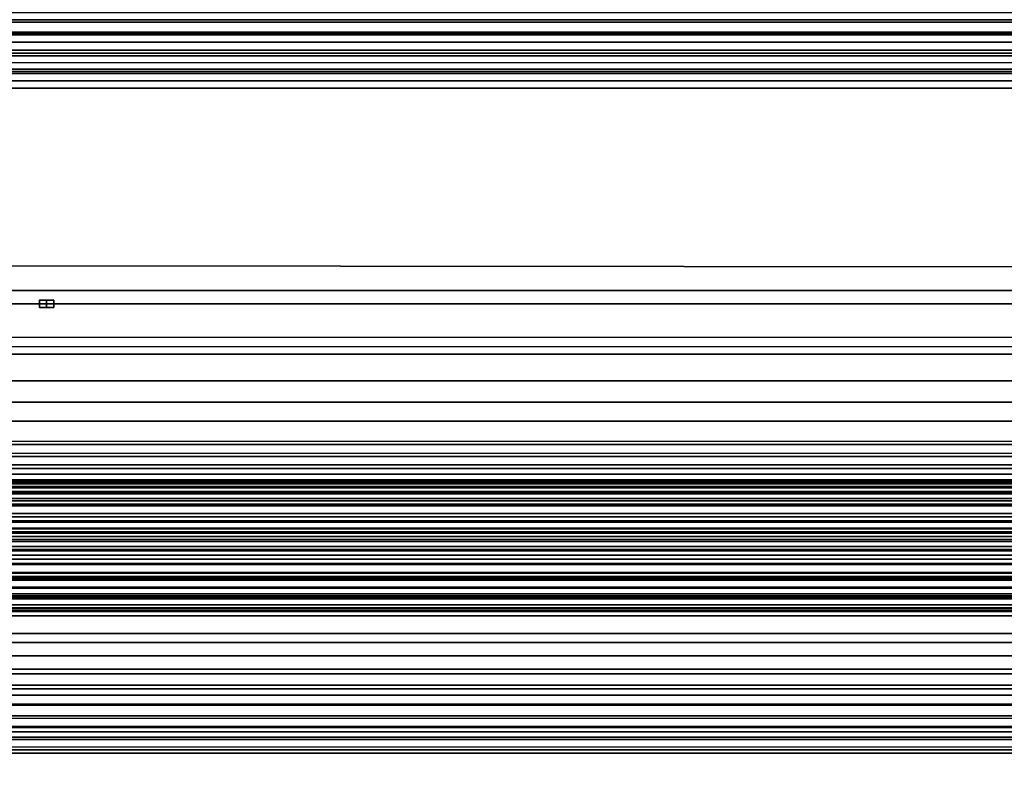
# Model space of a CAD drawing. Header units: millimetres. Extents: x -490 to 6690, y -115 to 132.
# Tile 953 of 1031: x 5999.92 to 6002.68, y -1.36 to 0.79. Entities that reach past the tile are written whole.
import ezdxf

# ---------------------------------------------------------------- set-up
doc = ezdxf.new("R2010")
doc.units = ezdxf.units.MM
doc.layers.add('151', color=7, linetype='Continuous', true_color=0xffffff)

# ---------------------------------------------------------------- blocks, each defined once
blk = doc.blocks.new('UG_SURFACE_319')
at = {"layer": '151', "color": 252, "linetype": 'Continuous', "lineweight": 35}
for points in [[(5491.0002, -26, 2017), (6508.9998, -26, 2017), (6508.9998, 0, 2017), (5491.0002, 0, 2017)], [(5491.0002, -2), (5491.0002, 0, 2), (6508.9998, 0, 2), (6508.9998, -2)], [(5491.0002, 0, 2), (5491.0002, 0, 2017), (6508.9998, 0, 2017), (6508.9998, 0, 2)]]:
    blk.add_3dface(points, dxfattribs=at)
blk = doc.blocks.new('UG_SURFACE_342')
at = {"layer": '151', "color": 14, "linetype": 'Continuous', "lineweight": 35}
for points in [[(6517.3001, -10, 2024.3001), (6517.3001, 19, 2024.3001), (5482.6999, 19, 2024.3001), (5482.6999, -10, 2024.3001)], [(6513.2499, 16.25, 2020.2501), (6513.2499, -22, 2020.2501), (5486.7501, -22, 2020.2501), (5486.7501, 16.25, 2020.2501)]]:
    blk.add_3dface(points, dxfattribs=at)
blk = doc.blocks.new('UG_SURFACE_343')
at = {"layer": '151', "color": 7, "linetype": 'Continuous', "lineweight": 35}
for points in [[(5486.7501, 16, 2020.2501), (5486.7501, -22, 2020.2501), (6513.2499, -22, 2020.2501), (6513.2499, 16, 2020.2501)], [(6513, 16, 2020), (6513, -22, 2020), (5487, -22, 2020), (5487, 16, 2020)]]:
    blk.add_3dface(points, dxfattribs=at)
blk = doc.blocks.new('UG_SURFACE_351')
at = {"layer": '151', "color": 46, "linetype": 'Continuous', "lineweight": 35}
for points in [[(5499.0001, 0, 2007.9999), (5499.0001, 4, 2007.9999), (6500.9999, 4, 2007.9999), (6500.9999, 0, 2007.9999)], [(5492.6624, 1.3457, 2014.3378), (5487.3829, -0.45, 2019.6168), (6512.6171, -0.45, 2019.6168), (6507.3376, 1.3457, 2014.3378)], [(6503.3903, 0.758, 2010.3905), (5496.6125, 0.8163, 2010.3874), (5496.6102, 0.7611, 2010.3898)], [(6503.3903, 0.758, 2010.3905), (6503.3865, 0.8123, 2010.3867), (5496.6125, 0.8163, 2010.3874)], [(5490.6249, 0.0371, 2016.3753), (5492.8498, 0.794, 2014.1501), (6507.1502, 0.794, 2014.1501), (6509.3751, 0.0371, 2016.3753)], [(6503.4056, 0.71, 2010.4058), (5496.6073, 0.7521, 2010.3927), (5496.5935, 0.7078, 2010.4067)], [(5496.6102, 0.7611, 2010.3898), (5496.6073, 0.7521, 2010.3927), (6503.3922, 0.7519, 2010.3924)], [(6503.4056, 0.71, 2010.4058), (6503.3922, 0.7519, 2010.3924), (5496.6073, 0.7521, 2010.3927)], [(5496.6102, 0.7611, 2010.3898), (6503.3922, 0.7519, 2010.3924), (6503.3903, 0.758, 2010.3905)], [(6503.4409, 0.6552, 2010.4411), (5496.5835, 0.6927, 2010.4165), (5496.5596, 0.6558, 2010.4406)], [(5496.5935, 0.7078, 2010.4067), (5496.5835, 0.6927, 2010.4165), (6503.4165, 0.693, 2010.4167)], [(6503.4409, 0.6552, 2010.4411), (6503.4165, 0.693, 2010.4167), (5496.5835, 0.6927, 2010.4165)], [(5496.5935, 0.7078, 2010.4067), (6503.4165, 0.693, 2010.4167), (6503.4056, 0.71, 2010.4058)], [(6503.4566, 0.6432, 2010.4568), (5496.5434, 0.6433, 2010.4568), (5496.4905, 0.603, 2010.5095)], [(5496.4905, 0.603, 2010.5095), (6503.5095, 0.603, 2010.5095), (6503.4566, 0.6432, 2010.4568)], [(5496.5596, 0.6558, 2010.4406), (5496.5434, 0.6433, 2010.4568), (6503.4566, 0.6432, 2010.4568)], [(5496.5596, 0.6558, 2010.4406), (6503.4566, 0.6432, 2010.4568), (6503.4409, 0.6552, 2010.4411)], [(5496.4905, 0.603, 2010.5095), (5495.8262, 0.2071, 2011.1737), (6504.8556, -0.3929, 2011.8556)], [(6504.8556, -0.3929, 2011.8556), (6503.5095, 0.603, 2010.5095), (5496.4905, 0.603, 2010.5095)], [(5495.8262, 0.2071, 2011.1737), (5495.1444, -0.3929, 2011.8556), (6504.8556, -0.3929, 2011.8556)], [(5489.5597, -0.2768, 2017.4406), (6509.3751, 0.0371, 2016.3753), (6510.4203, -0.2717, 2017.4203)], [(5489.5597, -0.2768, 2017.4406), (5490.6249, 0.0371, 2016.3753), (6509.3751, 0.0371, 2016.3753)], [(5497.4303, 0, 2009.5696), (6502.5697, 0, 2009.5696), (6503.1824, -0.1401, 2010.1824), (5496.8176, -0.1401, 2010.1824)], [(6500.9999, 0, 2007.9999), (6502.5697, 0, 2009.5696), (5497.4303, 0, 2009.5696), (5499.0001, 0, 2007.9999)], [(5496.489, -0.2152, 2010.5109), (5496.8176, -0.1401, 2010.1824), (6503.1824, -0.1401, 2010.1824), (6503.511, -0.2152, 2010.5109)], [(6503.7918, -0.4397, 2010.7918), (5496.1987, -0.3954, 2010.8011), (5496.489, -0.2152, 2010.5109)], [(6503.511, -0.2152, 2010.5109), (6503.7918, -0.4397, 2010.7918), (5496.489, -0.2152, 2010.5109)], [(6510.4203, -0.2717, 2017.4203), (5488.5035, -0.4967, 2018.4968), (5489.5597, -0.2768, 2017.4406)], [(6510.4203, -0.2717, 2017.4203), (6511.4965, -0.4967, 2018.4968), (5488.5035, -0.4967, 2018.4968)], [(5495.0519, -0.4599, 2011.9481), (6504.9481, -0.4595, 2011.9481), (6504.8556, -0.3929, 2011.8556)], [(6504.8556, -0.3929, 2011.8556), (5495.1444, -0.3929, 2011.8556), (5495.0519, -0.4599, 2011.9481)], [(6504.2658, -0.8186, 2011.266), (5496.0976, -0.4585, 2010.9026), (5496.1987, -0.3954, 2010.8011)], [(5496.1987, -0.3954, 2010.8011), (6503.7918, -0.4397, 2010.7918), (6504.2658, -0.8186, 2011.266)], [(5487.2766, -0.51, 2019.7237), (6512.7234, -0.51, 2019.7237), (6512.6171, -0.45, 2019.6168), (5487.3829, -0.45, 2019.6168)], [(6504.9939, -0.4923, 2011.9939), (5495.0519, -0.4599, 2011.9481), (5495.0089, -0.4911, 2011.9913)], [(6504.9939, -0.4923, 2011.9939), (6504.9481, -0.4595, 2011.9481), (5495.0519, -0.4599, 2011.9481)], [(6504.2658, -0.8186, 2011.266), (5495.7342, -0.8186, 2011.266), (5496.0976, -0.4585, 2010.9026)], [(5495.0089, -0.4911, 2011.9913), (5494.9446, -0.5074, 2012.0554), (6505.055, -0.5124, 2012.0549)], [(5495.0089, -0.4911, 2011.9913), (6505.055, -0.5124, 2012.0549), (6504.9939, -0.4923, 2011.9939)], [(6512.7492, -0.5243, 2019.7492), (6512.7234, -0.51, 2019.7237), (5487.2766, -0.51, 2019.7237), (5487.2508, -0.5243, 2019.7492)], [(6511.5232, -0.5031, 2018.523), (5488.4329, -0.5257, 2018.5668), (5488.44, -0.5198, 2018.5599)], [(6511.5232, -0.5031, 2018.523), (6511.5666, -0.5278, 2018.5668), (5488.4329, -0.5257, 2018.5668)], [(5488.44, -0.5198, 2018.5599), (5488.4834, -0.504, 2018.5165), (6511.517, -0.5016, 2018.5168)], [(6511.517, -0.5016, 2018.5168), (6511.5232, -0.5031, 2018.523), (5488.44, -0.5198, 2018.5599)], [(5488.4834, -0.504, 2018.5165), (5488.5035, -0.4967, 2018.4968), (6511.4965, -0.4967, 2018.4968)], [(6511.4965, -0.4967, 2018.4968), (6511.517, -0.5016, 2018.5168), (5488.4834, -0.504, 2018.5165)], [(6505.0807, -0.5209, 2012.0807), (5494.9446, -0.5074, 2012.0554), (5494.8573, -0.5296, 2012.1429)], [(5494.8573, -0.5296, 2012.1429), (6505.1718, -0.5306, 2012.1715), (6505.0807, -0.5209, 2012.0807)], [(6505.0807, -0.5209, 2012.0807), (6505.055, -0.5124, 2012.0549), (5494.9446, -0.5074, 2012.0554)], [(5487.2508, -0.5243, 2019.7492), (5487.1902, -0.5948, 2019.8097), (6512.8098, -0.5948, 2019.8097)], [(5487.2508, -0.5243, 2019.7492), (6512.8098, -0.5948, 2019.8097), (6512.7492, -0.5243, 2019.7492)], [(5488.3924, -0.5607, 2018.6079), (5488.4329, -0.5257, 2018.5668), (6511.5666, -0.5278, 2018.5668)], [(6511.5666, -0.5278, 2018.5668), (6511.5867, -0.5392, 2018.5869), (5488.3924, -0.5607, 2018.6079)], [(6511.5867, -0.5392, 2018.5869), (6511.6091, -0.5658, 2018.609), (5488.3924, -0.5607, 2018.6079)], [(5489.2454, -0.6894, 2017.7543), (6510.7574, -0.6101, 2017.7577), (6510.0956, -0.5306, 2017.0956)], [(6510.0956, -0.5306, 2017.0956), (5489.9044, -0.5306, 2017.0956), (5489.2454, -0.6894, 2017.7543)], [(6510.0956, -0.5306, 2017.0956), (6505.1718, -0.5306, 2012.1715), (5494.8282, -0.5306, 2012.1715), (5489.9044, -0.5306, 2017.0956)], [(5494.8573, -0.5296, 2012.1429), (5494.8282, -0.5306, 2012.1715), (6505.1718, -0.5306, 2012.1715)], [(5488.3647, -0.6055, 2018.6353), (5488.3904, -0.5637, 2018.6098), (6511.6091, -0.5658, 2018.609)], [(6511.6091, -0.5658, 2018.609), (6511.6248, -0.5846, 2018.6245), (5488.3647, -0.6055, 2018.6353)], [(6511.6091, -0.5658, 2018.609), (5488.3904, -0.5637, 2018.6098), (5488.3924, -0.5607, 2018.6079)], [(6512.8369, -0.6264, 2019.8369), (6512.8098, -0.5948, 2019.8097), (5487.1902, -0.5948, 2019.8097), (5487.1631, -0.6264, 2019.8369)], [(6511.6248, -0.5846, 2018.6245), (5488.3647, -0.6057, 2018.6353), (5488.3647, -0.6055, 2018.6353)], [(6511.6248, -0.5846, 2018.6245), (6511.6343, -0.6068, 2018.6343), (5488.3647, -0.6057, 2018.6353)], [(5487.1283, -0.702, 2019.8717), (6512.8717, -0.702, 2019.8717), (6512.8369, -0.6264, 2019.8369)], [(5487.1631, -0.6264, 2019.8369), (5487.1283, -0.702, 2019.8717), (6512.8369, -0.6264, 2019.8369)], [(6511.642, -0.6234, 2018.6417), (5488.3518, -0.6583, 2018.6481), (5488.3523, -0.6499, 2018.6479)], [(6511.642, -0.6234, 2018.6417), (6511.6482, -0.6586, 2018.6481), (5488.3518, -0.6583, 2018.6481)], [(5488.3523, -0.6499, 2018.6479), (5488.3647, -0.6057, 2018.6353), (6511.6343, -0.6068, 2018.6343)], [(6511.6343, -0.6068, 2018.6343), (6511.642, -0.6234, 2018.6417), (5488.3523, -0.6499, 2018.6479)], [(5488.6169, -0.841, 2018.3828), (6510.7646, -0.611, 2017.7646), (6510.7574, -0.6101, 2017.7577)], [(6510.7574, -0.6101, 2017.7577), (5489.2454, -0.6894, 2017.7543), (5488.6169, -0.841, 2018.3828)], [(5488.6169, -0.841, 2018.3828), (6511.3831, -0.841, 2018.3828), (6510.7646, -0.611, 2017.7646)], [(5488.3513, -0.698, 2018.6489), (5488.3518, -0.6583, 2018.6481), (6511.6482, -0.6586, 2018.6481)], [(5488.3547, -0.7132, 2018.6453), (5488.3513, -0.698, 2018.6489), (6511.6482, -0.6586, 2018.6481)], [(6511.6482, -0.6586, 2018.6481), (6511.6496, -0.6664, 2018.6496), (5488.3547, -0.7132, 2018.6453)], [(6511.6496, -0.6664, 2018.6496), (6511.6463, -0.7138, 2018.646), (5488.3547, -0.7132, 2018.6453)], [(6512.8956, -0.8223, 2019.8956), (5487.123, -0.7136, 2019.8772), (5487.1039, -0.8094, 2019.8963)], [(6512.877, -0.7136, 2019.8772), (6512.8717, -0.702, 2019.8717), (5487.1283, -0.702, 2019.8717), (5487.123, -0.7136, 2019.8772)], [(5487.123, -0.7136, 2019.8772), (6512.8956, -0.8223, 2019.8956), (6512.8961, -0.8094, 2019.8963)], [(6512.8961, -0.8094, 2019.8963), (6512.877, -0.7136, 2019.8772), (5487.123, -0.7136, 2019.8772)], [(5488.3609, -0.7398, 2018.6391), (5488.3547, -0.7132, 2018.6453), (6511.6463, -0.7138, 2018.646)], [(5488.3609, -0.7398, 2018.6391), (6511.6463, -0.7138, 2018.646), (6511.6458, -0.7163, 2018.646)], [(6511.6458, -0.7163, 2018.646), (6511.6301, -0.7609, 2018.63), (5488.3609, -0.7398, 2018.6391)], [(5488.3609, -0.7398, 2018.6391), (6511.6301, -0.7609, 2018.63), (6511.6267, -0.7657, 2018.6267)], [(6511.6267, -0.7657, 2018.6267), (5488.3738, -0.7655, 2018.6262), (5488.3609, -0.7398, 2018.6391)], [(5488.38, -0.7781, 2018.62), (5488.3738, -0.7655, 2018.6262), (6511.6267, -0.7657, 2018.6267)], [(5488.38, -0.7781, 2018.62), (6511.6267, -0.7657, 2018.6267), (6511.5986, -0.8053, 2018.5983)], [(5488.38, -0.7781, 2018.62), (6511.5986, -0.8053, 2018.5983), (6511.591, -0.8106, 2018.5909)], [(6511.591, -0.8106, 2018.5909), (5488.4095, -0.8102, 2018.5905), (5488.38, -0.7781, 2018.62)], [(5487.1039, -0.8094, 2019.8963), (5487.1044, -0.8223, 2019.8956), (6512.8956, -0.8223, 2019.8956)], [(6512.8956, -0.8223, 2019.8956), (5487.1044, -0.8223, 2019.8956), (5487.1101, -0.9206, 2019.8898)], [(6512.8899, -0.9206, 2019.8898), (6512.8956, -0.8223, 2019.8956), (5487.1101, -0.9206, 2019.8898)], [(5488.4214, -0.823, 2018.5785), (5488.4095, -0.8102, 2018.5905), (6511.591, -0.8106, 2018.5909)], [(5488.4539, -0.8386, 2018.5461), (5488.4214, -0.823, 2018.5785), (6511.591, -0.8106, 2018.5909)], [(6511.591, -0.8106, 2018.5909), (6511.5466, -0.8423, 2018.5463), (5488.4539, -0.8386, 2018.5461)], [(5495.7342, -0.8186, 2011.266), (6504.2658, -0.8186, 2011.266), (6504.5233, -1.0334, 2011.5232), (5495.4767, -1.0334, 2011.5232)], [(5488.4896, -0.8559, 2018.5103), (5488.4539, -0.8386, 2018.5461), (6511.5466, -0.8423, 2018.5463)], [(5488.4896, -0.8559, 2018.5103), (6511.5466, -0.8423, 2018.5463), (6511.5438, -0.8441, 2018.544)], [(5488.5073, -0.8566, 2018.4927), (5488.4896, -0.8559, 2018.5103), (6511.5438, -0.8441, 2018.544)], [(6511.5438, -0.8441, 2018.544), (6511.4927, -0.8549, 2018.4927), (5488.5073, -0.8566, 2018.4927)], [(5488.5664, -0.8578, 2018.4338), (6511.4336, -0.8539, 2018.4338), (6511.3831, -0.841, 2018.3828)], [(6511.3831, -0.841, 2018.3828), (5488.6169, -0.841, 2018.3828), (5488.5664, -0.8578, 2018.4338)], [(5488.5073, -0.8566, 2018.4927), (6511.4927, -0.8549, 2018.4927), (6511.4627, -0.8612, 2018.4627)], [(5488.5635, -0.8587, 2018.4364), (5488.5073, -0.8566, 2018.4927), (6511.4627, -0.8612, 2018.4627)], [(5488.5635, -0.8587, 2018.4364), (6511.4627, -0.8612, 2018.4627), (6511.4336, -0.8539, 2018.4338)], [(6511.4336, -0.8539, 2018.4338), (5488.5664, -0.8578, 2018.4338), (5488.5635, -0.8587, 2018.4364)], [(5487.1101, -0.9206, 2019.8898), (5487.1187, -0.9459, 2019.8815), (6512.8813, -0.9459, 2019.8815), (6512.8899, -0.9206, 2019.8898)], [(6512.8565, -1.021, 2019.8567), (5487.1187, -0.9459, 2019.8815), (5487.1435, -1.021, 2019.8567)], [(6512.8565, -1.021, 2019.8567), (6512.8813, -0.9459, 2019.8815), (5487.1187, -0.9459, 2019.8815)], [(5487.1435, -1.021, 2019.8567), (5487.1731, -1.0652, 2019.8267), (6512.8269, -1.0652, 2019.8267), (6512.8565, -1.021, 2019.8567)], [(5495.3752, -1.1183, 2011.6248), (6504.5233, -1.0334, 2011.5232), (6504.6248, -1.1183, 2011.6248)], [(5495.3752, -1.1183, 2011.6248), (5495.4767, -1.0334, 2011.5232), (6504.5233, -1.0334, 2011.5232)], [(6512.7883, -1.1216, 2019.7885), (5487.1731, -1.0652, 2019.8267), (5487.2117, -1.1216, 2019.7885)], [(6512.7883, -1.1216, 2019.7885), (6512.8269, -1.0652, 2019.8267), (5487.1731, -1.0652, 2019.8267)], [(5487.2117, -1.1216, 2019.7885), (5487.2499, -1.1508, 2019.7499), (6512.7501, -1.1508, 2019.7499), (6512.7883, -1.1216, 2019.7885)], [(6504.6248, -1.1183, 2011.6248), (5495.1692, -1.1979, 2011.8306), (5495.3752, -1.1183, 2011.6248)], [(6504.6248, -1.1183, 2011.6248), (6504.8323, -1.1704, 2011.8325), (5495.1692, -1.1979, 2011.8306)], [(6512.671, -1.2106, 2019.6712), (5487.2499, -1.1508, 2019.7499), (5487.329, -1.2106, 2019.6712)], [(6512.671, -1.2106, 2019.6712), (6512.7501, -1.1508, 2019.7499), (5487.2499, -1.1508, 2019.7499)], [(5495.111, -1.2206, 2011.8892), (6504.8323, -1.1704, 2011.8325), (6505.1718, -1.2556, 2012.1715)], [(5495.111, -1.2206, 2011.8892), (5495.1692, -1.1979, 2011.8306), (6504.8323, -1.1704, 2011.8325)], [(5487.329, -1.2106, 2019.6712), (5487.3581, -1.2176, 2019.6421), (6512.6419, -1.2176, 2019.6421), (6512.671, -1.2106, 2019.6712)], [(5487.4768, -1.2461, 2019.5231), (6512.5232, -1.2461, 2019.5231), (6512.6419, -1.2176, 2019.6421), (5487.3581, -1.2176, 2019.6421)], [(6505.1718, -1.2556, 2012.1715), (5494.8282, -1.2556, 2012.1715), (5495.111, -1.2206, 2011.8892)], [(5487.5164, -1.2556, 2019.4836), (6512.4836, -1.2556, 2019.4836), (6512.5232, -1.2461, 2019.5231), (5487.4768, -1.2461, 2019.5231)], [(6505.1718, -1.2556, 2012.1715), (6512.4836, -1.2556, 2019.4836), (5487.5164, -1.2556, 2019.4836), (5494.8282, -1.2556, 2012.1715)]]:
    blk.add_3dface(points, dxfattribs=at)
blk = doc.blocks.new('UG_SURFACE_355')
at = {"layer": '151', "color": 252, "linetype": 'Continuous', "lineweight": 35}
for points in [[(6000, -0.01, -0.05), (5999.98, -0.01, -0.05), (5999.98, 0.01, -0.05), (6000, 0.01, -0.05)], [(5999.98, 0.01, 0.05), (6000, 0.01, 0.05), (6000, 0.01, 0.04)], [(6000, 0.01, 0.04), (6000, 0.01, -0.04), (5999.98, 0.01, 0.05)], [(6000, 0.01, -0.04), (6000, 0.01, -0.05), (5999.98, 0.01, -0.05), (5999.98, 0.01, 0.05)], [(6000, 0.01, 0.05), (5999.98, 0.01, 0.05), (5999.98, -0.01, 0.05), (6000, -0.01, 0.05)], [(5999.98, 0.01, -0.05), (5999.98, -0.01, -0.05), (5999.98, -0.01, 0.05), (5999.98, 0.01, 0.05)], [(6000, 0.01, -0.04), (6000.02, 0.01, -0.04), (6000.02, -0.01, -0.04), (6000, -0.01, -0.04)], [(6000, -0.01, 0.04), (6000.02, -0.01, 0.04), (6000.02, 0.01, 0.04), (6000, 0.01, 0.04)], [(6000, -0.01, -0.04), (6000, -0.01, -0.05), (6000, 0.01, -0.05), (6000, 0.01, -0.04)], [(6000, 0.01, 0.04), (6000.02, 0.01, 0.04), (6000.02, 0.01, -0.04), (6000, 0.01, -0.04)], [(6000, 0.01, 0.04), (6000, 0.01, 0.05), (6000, -0.01, 0.05), (6000, -0.01, 0.04)], [(6000.02, 0.01, 0.04), (6000.02, -0.01, 0.04), (6000.02, -0.01, -0.04), (6000.02, 0.01, -0.04)], [(5999.98, -0.01, -0.05), (6000, -0.01, -0.05), (6000, -0.01, -0.04)], [(6000, -0.01, -0.04), (6000, -0.01, 0.04), (5999.98, -0.01, -0.05)], [(6000, -0.01, 0.04), (6000, -0.01, 0.05), (5999.98, -0.01, 0.05), (5999.98, -0.01, -0.05)], [(6000, -0.01, -0.04), (6000.02, -0.01, -0.04), (6000.02, -0.01, 0.04), (6000, -0.01, 0.04)]]:
    blk.add_3dface(points, dxfattribs=at)
blk = doc.blocks.new('UG_SURFACE_356')
at = {"layer": '151', "color": 252, "linetype": 'Continuous', "lineweight": 35}
for points in [[(6000, -0.01, -0.05), (5999.98, -0.01, -0.05), (5999.98, 0.01, -0.05), (6000, 0.01, -0.05)], [(5999.98, 0.01, 0.05), (6000, 0.01, 0.05), (6000, 0.01, 0.04)], [(6000, 0.01, 0.04), (6000, 0.01, -0.04), (5999.98, 0.01, 0.05)], [(6000, 0.01, -0.04), (6000, 0.01, -0.05), (5999.98, 0.01, -0.05), (5999.98, 0.01, 0.05)], [(6000, 0.01, 0.05), (5999.98, 0.01, 0.05), (5999.98, -0.01, 0.05), (6000, -0.01, 0.05)], [(5999.98, 0.01, -0.05), (5999.98, -0.01, -0.05), (5999.98, -0.01, 0.05), (5999.98, 0.01, 0.05)], [(6000, 0.01, -0.04), (6000.02, 0.01, -0.04), (6000.02, -0.01, -0.04), (6000, -0.01, -0.04)], [(6000, -0.01, 0.04), (6000.02, -0.01, 0.04), (6000.02, 0.01, 0.04), (6000, 0.01, 0.04)], [(6000, -0.01, -0.04), (6000, -0.01, -0.05), (6000, 0.01, -0.05), (6000, 0.01, -0.04)], [(6000, 0.01, 0.04), (6000.02, 0.01, 0.04), (6000.02, 0.01, -0.04), (6000, 0.01, -0.04)], [(6000, 0.01, 0.04), (6000, 0.01, 0.05), (6000, -0.01, 0.05), (6000, -0.01, 0.04)], [(6000.02, 0.01, 0.04), (6000.02, -0.01, 0.04), (6000.02, -0.01, -0.04), (6000.02, 0.01, -0.04)], [(5999.98, -0.01, -0.05), (6000, -0.01, -0.05), (6000, -0.01, -0.04)], [(6000, -0.01, -0.04), (6000, -0.01, 0.04), (5999.98, -0.01, -0.05)], [(6000, -0.01, 0.04), (6000, -0.01, 0.05), (5999.98, -0.01, 0.05), (5999.98, -0.01, -0.05)], [(6000, -0.01, -0.04), (6000.02, -0.01, -0.04), (6000.02, -0.01, 0.04), (6000, -0.01, 0.04)]]:
    blk.add_3dface(points, dxfattribs=at)
blk = doc.blocks.new('UG_SURFACE_357')
at = {"layer": '151', "color": 252, "linetype": 'Continuous', "lineweight": 35}
for points in [[(6000, -0.01, -0.05), (5999.98, -0.01, -0.05), (5999.98, 0.01, -0.05), (6000, 0.01, -0.05)], [(5999.98, 0.01, 0.05), (6000, 0.01, 0.05), (6000, 0.01, 0.04)], [(6000, 0.01, 0.04), (6000, 0.01, -0.04), (5999.98, 0.01, 0.05)], [(6000, 0.01, -0.04), (6000, 0.01, -0.05), (5999.98, 0.01, -0.05), (5999.98, 0.01, 0.05)], [(6000, 0.01, 0.05), (5999.98, 0.01, 0.05), (5999.98, -0.01, 0.05), (6000, -0.01, 0.05)], [(5999.98, 0.01, -0.05), (5999.98, -0.01, -0.05), (5999.98, -0.01, 0.05), (5999.98, 0.01, 0.05)], [(6000, 0.01, -0.04), (6000.02, 0.01, -0.04), (6000.02, -0.01, -0.04), (6000, -0.01, -0.04)], [(6000, -0.01, 0.04), (6000.02, -0.01, 0.04), (6000.02, 0.01, 0.04), (6000, 0.01, 0.04)], [(6000, -0.01, -0.04), (6000, -0.01, -0.05), (6000, 0.01, -0.05), (6000, 0.01, -0.04)], [(6000, 0.01, 0.04), (6000.02, 0.01, 0.04), (6000.02, 0.01, -0.04), (6000, 0.01, -0.04)], [(6000, 0.01, 0.04), (6000, 0.01, 0.05), (6000, -0.01, 0.05), (6000, -0.01, 0.04)], [(6000.02, 0.01, 0.04), (6000.02, -0.01, 0.04), (6000.02, -0.01, -0.04), (6000.02, 0.01, -0.04)], [(5999.98, -0.01, -0.05), (6000, -0.01, -0.05), (6000, -0.01, -0.04)], [(6000, -0.01, -0.04), (6000, -0.01, 0.04), (5999.98, -0.01, -0.05)], [(6000, -0.01, 0.04), (6000, -0.01, 0.05), (5999.98, -0.01, 0.05), (5999.98, -0.01, -0.05)], [(6000, -0.01, -0.04), (6000.02, -0.01, -0.04), (6000.02, -0.01, 0.04), (6000, -0.01, 0.04)]]:
    blk.add_3dface(points, dxfattribs=at)
blk = doc.blocks.new('UG_SURFACE_358')
at = {"layer": '151', "color": 252, "linetype": 'Continuous', "lineweight": 35}
for points in [[(6000, -0.01, -0.05), (5999.98, -0.01, -0.05), (5999.98, 0.01, -0.05), (6000, 0.01, -0.05)], [(5999.98, 0.01, 0.05), (6000, 0.01, 0.05), (6000, 0.01, 0.04)], [(6000, 0.01, 0.04), (6000, 0.01, -0.04), (5999.98, 0.01, 0.05)], [(6000, 0.01, -0.04), (6000, 0.01, -0.05), (5999.98, 0.01, -0.05), (5999.98, 0.01, 0.05)], [(6000, 0.01, 0.05), (5999.98, 0.01, 0.05), (5999.98, -0.01, 0.05), (6000, -0.01, 0.05)], [(5999.98, 0.01, -0.05), (5999.98, -0.01, -0.05), (5999.98, -0.01, 0.05), (5999.98, 0.01, 0.05)], [(6000, 0.01, -0.04), (6000.02, 0.01, -0.04), (6000.02, -0.01, -0.04), (6000, -0.01, -0.04)], [(6000, -0.01, 0.04), (6000.02, -0.01, 0.04), (6000.02, 0.01, 0.04), (6000, 0.01, 0.04)], [(6000, -0.01, -0.04), (6000, -0.01, -0.05), (6000, 0.01, -0.05), (6000, 0.01, -0.04)], [(6000, 0.01, 0.04), (6000.02, 0.01, 0.04), (6000.02, 0.01, -0.04), (6000, 0.01, -0.04)], [(6000, 0.01, 0.04), (6000, 0.01, 0.05), (6000, -0.01, 0.05), (6000, -0.01, 0.04)], [(6000.02, 0.01, 0.04), (6000.02, -0.01, 0.04), (6000.02, -0.01, -0.04), (6000.02, 0.01, -0.04)], [(5999.98, -0.01, -0.05), (6000, -0.01, -0.05), (6000, -0.01, -0.04)], [(6000, -0.01, -0.04), (6000, -0.01, 0.04), (5999.98, -0.01, -0.05)], [(6000, -0.01, 0.04), (6000, -0.01, 0.05), (5999.98, -0.01, 0.05), (5999.98, -0.01, -0.05)], [(6000, -0.01, -0.04), (6000.02, -0.01, -0.04), (6000.02, -0.01, 0.04), (6000, -0.01, 0.04)]]:
    blk.add_3dface(points, dxfattribs=at)
blk = doc.blocks.new('UG_SURFACE_359')
at = {"layer": '151', "color": 252, "linetype": 'Continuous', "lineweight": 35}
for points in [[(6000, -0.01, -0.05), (5999.98, -0.01, -0.05), (5999.98, 0.01, -0.05), (6000, 0.01, -0.05)], [(5999.98, 0.01, 0.05), (6000, 0.01, 0.05), (6000, 0.01, 0.04)], [(6000, 0.01, 0.04), (6000, 0.01, -0.04), (5999.98, 0.01, 0.05)], [(6000, 0.01, -0.04), (6000, 0.01, -0.05), (5999.98, 0.01, -0.05), (5999.98, 0.01, 0.05)], [(6000, 0.01, 0.05), (5999.98, 0.01, 0.05), (5999.98, -0.01, 0.05), (6000, -0.01, 0.05)], [(5999.98, 0.01, -0.05), (5999.98, -0.01, -0.05), (5999.98, -0.01, 0.05), (5999.98, 0.01, 0.05)], [(6000, 0.01, -0.04), (6000.02, 0.01, -0.04), (6000.02, -0.01, -0.04), (6000, -0.01, -0.04)], [(6000, -0.01, 0.04), (6000.02, -0.01, 0.04), (6000.02, 0.01, 0.04), (6000, 0.01, 0.04)], [(6000, -0.01, -0.04), (6000, -0.01, -0.05), (6000, 0.01, -0.05), (6000, 0.01, -0.04)], [(6000, 0.01, 0.04), (6000.02, 0.01, 0.04), (6000.02, 0.01, -0.04), (6000, 0.01, -0.04)], [(6000, 0.01, 0.04), (6000, 0.01, 0.05), (6000, -0.01, 0.05), (6000, -0.01, 0.04)], [(6000.02, 0.01, 0.04), (6000.02, -0.01, 0.04), (6000.02, -0.01, -0.04), (6000.02, 0.01, -0.04)], [(5999.98, -0.01, -0.05), (6000, -0.01, -0.05), (6000, -0.01, -0.04)], [(6000, -0.01, -0.04), (6000, -0.01, 0.04), (5999.98, -0.01, -0.05)], [(6000, -0.01, 0.04), (6000, -0.01, 0.05), (5999.98, -0.01, 0.05), (5999.98, -0.01, -0.05)], [(6000, -0.01, -0.04), (6000.02, -0.01, -0.04), (6000.02, -0.01, 0.04), (6000, -0.01, 0.04)]]:
    blk.add_3dface(points, dxfattribs=at)
blk = doc.blocks.new('UG_SURFACE_360')
at = {"layer": '151', "color": 252, "linetype": 'Continuous', "lineweight": 35}
for points in [[(6000, -0.01, -0.05), (5999.98, -0.01, -0.05), (5999.98, 0.01, -0.05), (6000, 0.01, -0.05)], [(5999.98, 0.01, 0.05), (6000, 0.01, 0.05), (6000, 0.01, 0.04)], [(6000, 0.01, 0.04), (6000, 0.01, -0.04), (5999.98, 0.01, 0.05)], [(6000, 0.01, -0.04), (6000, 0.01, -0.05), (5999.98, 0.01, -0.05), (5999.98, 0.01, 0.05)], [(6000, 0.01, 0.05), (5999.98, 0.01, 0.05), (5999.98, -0.01, 0.05), (6000, -0.01, 0.05)], [(5999.98, 0.01, -0.05), (5999.98, -0.01, -0.05), (5999.98, -0.01, 0.05), (5999.98, 0.01, 0.05)], [(6000, 0.01, -0.04), (6000.02, 0.01, -0.04), (6000.02, -0.01, -0.04), (6000, -0.01, -0.04)], [(6000, -0.01, 0.04), (6000.02, -0.01, 0.04), (6000.02, 0.01, 0.04), (6000, 0.01, 0.04)], [(6000, -0.01, -0.04), (6000, -0.01, -0.05), (6000, 0.01, -0.05), (6000, 0.01, -0.04)], [(6000, 0.01, 0.04), (6000.02, 0.01, 0.04), (6000.02, 0.01, -0.04), (6000, 0.01, -0.04)], [(6000, 0.01, 0.04), (6000, 0.01, 0.05), (6000, -0.01, 0.05), (6000, -0.01, 0.04)], [(6000.02, 0.01, 0.04), (6000.02, -0.01, 0.04), (6000.02, -0.01, -0.04), (6000.02, 0.01, -0.04)], [(5999.98, -0.01, -0.05), (6000, -0.01, -0.05), (6000, -0.01, -0.04)], [(6000, -0.01, -0.04), (6000, -0.01, 0.04), (5999.98, -0.01, -0.05)], [(6000, -0.01, 0.04), (6000, -0.01, 0.05), (5999.98, -0.01, 0.05), (5999.98, -0.01, -0.05)], [(6000, -0.01, -0.04), (6000.02, -0.01, -0.04), (6000.02, -0.01, 0.04), (6000, -0.01, 0.04)]]:
    blk.add_3dface(points, dxfattribs=at)
blk = doc.blocks.new('UG_SURFACE_361')
at = {"layer": '151', "color": 252, "linetype": 'Continuous', "lineweight": 35}
for points in [[(6000, -0.01, -0.05), (5999.98, -0.01, -0.05), (5999.98, 0.01, -0.05), (6000, 0.01, -0.05)], [(5999.98, 0.01, 0.05), (6000, 0.01, 0.05), (6000, 0.01, 0.04)], [(6000, 0.01, 0.04), (6000, 0.01, -0.04), (5999.98, 0.01, 0.05)], [(6000, 0.01, -0.04), (6000, 0.01, -0.05), (5999.98, 0.01, -0.05), (5999.98, 0.01, 0.05)], [(6000, 0.01, 0.05), (5999.98, 0.01, 0.05), (5999.98, -0.01, 0.05), (6000, -0.01, 0.05)], [(5999.98, 0.01, -0.05), (5999.98, -0.01, -0.05), (5999.98, -0.01, 0.05), (5999.98, 0.01, 0.05)], [(6000, 0.01, -0.04), (6000.02, 0.01, -0.04), (6000.02, -0.01, -0.04), (6000, -0.01, -0.04)], [(6000, -0.01, 0.04), (6000.02, -0.01, 0.04), (6000.02, 0.01, 0.04), (6000, 0.01, 0.04)], [(6000, -0.01, -0.04), (6000, -0.01, -0.05), (6000, 0.01, -0.05), (6000, 0.01, -0.04)], [(6000, 0.01, 0.04), (6000.02, 0.01, 0.04), (6000.02, 0.01, -0.04), (6000, 0.01, -0.04)], [(6000, 0.01, 0.04), (6000, 0.01, 0.05), (6000, -0.01, 0.05), (6000, -0.01, 0.04)], [(6000.02, 0.01, 0.04), (6000.02, -0.01, 0.04), (6000.02, -0.01, -0.04), (6000.02, 0.01, -0.04)], [(5999.98, -0.01, -0.05), (6000, -0.01, -0.05), (6000, -0.01, -0.04)], [(6000, -0.01, -0.04), (6000, -0.01, 0.04), (5999.98, -0.01, -0.05)], [(6000, -0.01, 0.04), (6000, -0.01, 0.05), (5999.98, -0.01, 0.05), (5999.98, -0.01, -0.05)], [(6000, -0.01, -0.04), (6000.02, -0.01, -0.04), (6000.02, -0.01, 0.04), (6000, -0.01, 0.04)]]:
    blk.add_3dface(points, dxfattribs=at)
blk = doc.blocks.new('UG_SURFACE_362')
at = {"layer": '151', "color": 252, "linetype": 'Continuous', "lineweight": 35}
for points in [[(6000, -0.01, -0.05), (5999.98, -0.01, -0.05), (5999.98, 0.01, -0.05), (6000, 0.01, -0.05)], [(5999.98, 0.01, 0.05), (6000, 0.01, 0.05), (6000, 0.01, 0.04)], [(6000, 0.01, 0.04), (6000, 0.01, -0.04), (5999.98, 0.01, 0.05)], [(6000, 0.01, -0.04), (6000, 0.01, -0.05), (5999.98, 0.01, -0.05), (5999.98, 0.01, 0.05)], [(6000, 0.01, 0.05), (5999.98, 0.01, 0.05), (5999.98, -0.01, 0.05), (6000, -0.01, 0.05)], [(5999.98, 0.01, -0.05), (5999.98, -0.01, -0.05), (5999.98, -0.01, 0.05), (5999.98, 0.01, 0.05)], [(6000, 0.01, -0.04), (6000.02, 0.01, -0.04), (6000.02, -0.01, -0.04), (6000, -0.01, -0.04)], [(6000, -0.01, 0.04), (6000.02, -0.01, 0.04), (6000.02, 0.01, 0.04), (6000, 0.01, 0.04)], [(6000, -0.01, -0.04), (6000, -0.01, -0.05), (6000, 0.01, -0.05), (6000, 0.01, -0.04)], [(6000, 0.01, 0.04), (6000.02, 0.01, 0.04), (6000.02, 0.01, -0.04), (6000, 0.01, -0.04)], [(6000, 0.01, 0.04), (6000, 0.01, 0.05), (6000, -0.01, 0.05), (6000, -0.01, 0.04)], [(6000.02, 0.01, 0.04), (6000.02, -0.01, 0.04), (6000.02, -0.01, -0.04), (6000.02, 0.01, -0.04)], [(5999.98, -0.01, -0.05), (6000, -0.01, -0.05), (6000, -0.01, -0.04)], [(6000, -0.01, -0.04), (6000, -0.01, 0.04), (5999.98, -0.01, -0.05)], [(6000, -0.01, 0.04), (6000, -0.01, 0.05), (5999.98, -0.01, 0.05), (5999.98, -0.01, -0.05)], [(6000, -0.01, -0.04), (6000.02, -0.01, -0.04), (6000.02, -0.01, 0.04), (6000, -0.01, 0.04)]]:
    blk.add_3dface(points, dxfattribs=at)
blk = doc.blocks.new('UG_SURFACE_363')
at = {"layer": '151', "color": 252, "linetype": 'Continuous', "lineweight": 35}
for points in [[(6000, -0.01, -0.05), (5999.98, -0.01, -0.05), (5999.98, 0.01, -0.05), (6000, 0.01, -0.05)], [(5999.98, 0.01, 0.05), (6000, 0.01, 0.05), (6000, 0.01, 0.04)], [(6000, 0.01, 0.04), (6000, 0.01, -0.04), (5999.98, 0.01, 0.05)], [(6000, 0.01, -0.04), (6000, 0.01, -0.05), (5999.98, 0.01, -0.05), (5999.98, 0.01, 0.05)], [(6000, 0.01, 0.05), (5999.98, 0.01, 0.05), (5999.98, -0.01, 0.05), (6000, -0.01, 0.05)], [(5999.98, 0.01, -0.05), (5999.98, -0.01, -0.05), (5999.98, -0.01, 0.05), (5999.98, 0.01, 0.05)], [(6000, 0.01, -0.04), (6000.02, 0.01, -0.04), (6000.02, -0.01, -0.04), (6000, -0.01, -0.04)], [(6000, -0.01, 0.04), (6000.02, -0.01, 0.04), (6000.02, 0.01, 0.04), (6000, 0.01, 0.04)], [(6000, -0.01, -0.04), (6000, -0.01, -0.05), (6000, 0.01, -0.05), (6000, 0.01, -0.04)], [(6000, 0.01, 0.04), (6000.02, 0.01, 0.04), (6000.02, 0.01, -0.04), (6000, 0.01, -0.04)], [(6000, 0.01, 0.04), (6000, 0.01, 0.05), (6000, -0.01, 0.05), (6000, -0.01, 0.04)], [(6000.02, 0.01, 0.04), (6000.02, -0.01, 0.04), (6000.02, -0.01, -0.04), (6000.02, 0.01, -0.04)], [(5999.98, -0.01, -0.05), (6000, -0.01, -0.05), (6000, -0.01, -0.04)], [(6000, -0.01, -0.04), (6000, -0.01, 0.04), (5999.98, -0.01, -0.05)], [(6000, -0.01, 0.04), (6000, -0.01, 0.05), (5999.98, -0.01, 0.05), (5999.98, -0.01, -0.05)], [(6000, -0.01, -0.04), (6000.02, -0.01, -0.04), (6000.02, -0.01, 0.04), (6000, -0.01, 0.04)]]:
    blk.add_3dface(points, dxfattribs=at)
blk = doc.blocks.new('UG_SURFACE_364')
at = {"layer": '151', "color": 252, "linetype": 'Continuous', "lineweight": 35}
for points in [[(6000, -0.01, -0.05), (5999.98, -0.01, -0.05), (5999.98, 0.01, -0.05), (6000, 0.01, -0.05)], [(5999.98, 0.01, 0.05), (6000, 0.01, 0.05), (6000, 0.01, 0.04)], [(6000, 0.01, 0.04), (6000, 0.01, -0.04), (5999.98, 0.01, 0.05)], [(6000, 0.01, -0.04), (6000, 0.01, -0.05), (5999.98, 0.01, -0.05), (5999.98, 0.01, 0.05)], [(6000, 0.01, 0.05), (5999.98, 0.01, 0.05), (5999.98, -0.01, 0.05), (6000, -0.01, 0.05)], [(5999.98, 0.01, -0.05), (5999.98, -0.01, -0.05), (5999.98, -0.01, 0.05), (5999.98, 0.01, 0.05)], [(6000, 0.01, -0.04), (6000.02, 0.01, -0.04), (6000.02, -0.01, -0.04), (6000, -0.01, -0.04)], [(6000, -0.01, 0.04), (6000.02, -0.01, 0.04), (6000.02, 0.01, 0.04), (6000, 0.01, 0.04)], [(6000, -0.01, -0.04), (6000, -0.01, -0.05), (6000, 0.01, -0.05), (6000, 0.01, -0.04)], [(6000, 0.01, 0.04), (6000.02, 0.01, 0.04), (6000.02, 0.01, -0.04), (6000, 0.01, -0.04)], [(6000, 0.01, 0.04), (6000, 0.01, 0.05), (6000, -0.01, 0.05), (6000, -0.01, 0.04)], [(6000.02, 0.01, 0.04), (6000.02, -0.01, 0.04), (6000.02, -0.01, -0.04), (6000.02, 0.01, -0.04)], [(5999.98, -0.01, -0.05), (6000, -0.01, -0.05), (6000, -0.01, -0.04)], [(6000, -0.01, -0.04), (6000, -0.01, 0.04), (5999.98, -0.01, -0.05)], [(6000, -0.01, 0.04), (6000, -0.01, 0.05), (5999.98, -0.01, 0.05), (5999.98, -0.01, -0.05)], [(6000, -0.01, -0.04), (6000.02, -0.01, -0.04), (6000.02, -0.01, 0.04), (6000, -0.01, 0.04)]]:
    blk.add_3dface(points, dxfattribs=at)
blk = doc.blocks.new('UG_SURFACE_369')
at = {"layer": '151', "color": 254, "linetype": 'Continuous', "lineweight": 35}
for points in [[(6523.2501, 111.75, 2030.2501), (5476.7499, 111.75, 2030.2501), (5476.7499, -10, 2030.2501), (6523.2501, -10, 2030.2501)], [(6517.4999, 21, 2024.4999), (6517.4999, -8, 2024.4999), (5482.5001, -8, 2024.4999), (5482.5001, 21, 2024.4999)]]:
    blk.add_3dface(points, dxfattribs=at)
blk = doc.blocks.new('UG_SURFACE_390')
at = {"layer": '151', "color": 252, "linetype": 'Continuous', "lineweight": 35}
for points in [[(6690.0001, -6.2, 2201.9999), (6690.0001, 113.2, 2201.9999), (5309.9999, 113.2, 2201.9999), (5309.9999, -6.2, 2201.9999)], [(5460, -6.2, 2052), (5460, 113.2, 2052), (6540, 113.2, 2052), (6540, -6.2, 2052)]]:
    blk.add_3dface(points, dxfattribs=at)

msp = doc.modelspace()

# ---------------------------------------------------------------- linework, layer by layer
at = {"layer": '151', "color": 253, "linetype": 'Continuous', "lineweight": -3}
for p, q in [((5492.8499, 0.794, 2014.1501), (6507.1501, 0.794, 2014.1501)), ((5496.4904, 0.603, 2010.5096), (6503.5096, 0.603, 2010.5096)), ((5490.6248, 0.0371, 2016.3752), (6509.3752, 0.0371, 2016.3752)), ((5999.98, 0.01, -0.05), (5999.98, 0.01, 0.05)), ((5999.98, 0.01, -0.05), (5999.98, 0.01, 0.05)), ((6000, 0.01, 0.05), (5999.98, 0.01, 0.05)), ((6000, 0.01, 0.05), (5999.98, 0.01, 0.05)), ((5999.98, -0.01, -0.05), (5999.98, 0.01, -0.05)), ((5999.98, -0.01, -0.05), (5999.98, 0.01, -0.05)), ((6000, 0.01, -0.05), (5999.98, 0.01, -0.05)), ((5999.98, 0.01, 0.05), (5999.98, -0.01, 0.05)), ((5999.98, -0.01, -0.05), (5999.98, 0.01, -0.05)), ((6000, 0.01, -0.05), (5999.98, 0.01, -0.05)), ((5999.98, 0.01, 0.05), (5999.98, -0.01, 0.05)), ((5999.98, 0.01, 0.05), (5999.98, -0.01, 0.05)), ((5999.98, 0.01, -0.05), (5999.98, 0.01, 0.05)), ((6000, 0.01, 0.05), (5999.98, 0.01, 0.05)), ((5999.98, 0.01, -0.05), (5999.98, 0.01, 0.05)), ((6000, 0.01, 0.05), (5999.98, 0.01, 0.05)), ((6000, 0.01, 0.05), (5999.98, 0.01, 0.05)), ((6000, 0.01, 0.05), (5999.98, 0.01, 0.05)), ((5999.98, -0.01, -0.05), (5999.98, 0.01, -0.05)), ((6000, 0.01, -0.05), (5999.98, 0.01, -0.05)), ((6000, 0.01, -0.05), (5999.98, 0.01, -0.05)), ((5999.98, 0.01, 0.05), (5999.98, -0.01, 0.05)), ((6000, 0.01, -0.05), (5999.98, 0.01, -0.05)), ((5999.98, 0.01, 0.05), (5999.98, -0.01, 0.05)), ((6000, 0.01, 0.05), (5999.98, 0.01, 0.05)), ((5999.98, 0.01, -0.05), (5999.98, 0.01, 0.05)), ((5999.98, 0.01, -0.05), (5999.98, 0.01, 0.05)), ((6000, 0.01, 0.05), (5999.98, 0.01, 0.05)), ((5999.98, -0.01, -0.05), (5999.98, 0.01, -0.05)), ((6000, 0.01, -0.05), (5999.98, 0.01, -0.05)), ((5999.98, -0.01, -0.05), (5999.98, 0.01, -0.05)), ((6000, 0.01, -0.05), (5999.98, 0.01, -0.05)), ((5999.98, 0.01, 0.05), (5999.98, -0.01, 0.05)), ((5999.98, -0.01, -0.05), (5999.98, 0.01, -0.05)), ((5999.98, 0.01, -0.05), (5999.98, 0.01, 0.05)), ((5999.98, 0.01, -0.05), (5999.98, 0.01, 0.05)), ((6000, 0.01, 0.05), (5999.98, 0.01, 0.05)), ((6000, 0.01, 0.05), (5999.98, 0.01, 0.05)), ((5999.98, -0.01, -0.05), (5999.98, 0.01, -0.05)), ((6000, 0.01, -0.05), (5999.98, 0.01, -0.05)), ((5999.98, 0.01, 0.05), (5999.98, -0.01, 0.05)), ((5999.98, -0.01, -0.05), (5999.98, 0.01, -0.05)), ((6000, 0.01, -0.05), (5999.98, 0.01, -0.05)), ((5999.98, 0.01, 0.05), (5999.98, -0.01, 0.05)), ((5999.98, -0.01, -0.05), (5999.98, 0.01, -0.05)), ((6000, 0.01, -0.05), (5999.98, 0.01, -0.05)), ((5999.98, 0.01, -0.05), (5999.98, 0.01, 0.05)), ((5999.98, 0.01, 0.05), (5999.98, -0.01, 0.05)), ((5999.98, 0.01, -0.05), (5999.98, 0.01, 0.05)), ((5999.98, 0.01, 0.05), (5999.98, -0.01, 0.05)), ((6000, 0.01, 0.04), (6000, -0.01, 0.04)), ((6000, 0.01, 0.04), (6000.02, 0.01, 0.04)), ((6000, -0.01, -0.04), (6000, 0.01, -0.04)), ((6000, 0.01, -0.04), (6000.02, 0.01, -0.04)), ((6000, -0.01, -0.05), (6000, 0.01, -0.05)), ((6000, 0.01, 0.05), (6000, -0.01, 0.05)), ((6000, -0.01, -0.05), (6000, 0.01, -0.05)), ((6000, 0.01, -0.04), (6000.02, 0.01, -0.04)), ((6000, -0.01, -0.05), (6000, 0.01, -0.05)), ((6000, 0.01, -0.05), (6000, 0.01, -0.04)), ((6000, -0.01, -0.04), (6000, 0.01, -0.04)), ((6000, 0.01, -0.05), (6000, 0.01, -0.04)), ((6000, 0.01, 0.04), (6000.02, 0.01, 0.04)), ((6000, 0.01, 0.04), (6000, 0.01, 0.05)), ((6000, 0.01, 0.04), (6000.02, 0.01, 0.04)), ((6000, 0.01, 0.04), (6000, 0.01, 0.05)), ((6000, 0.01, 0.04), (6000, -0.01, 0.04)), ((6000, 0.01, 0.04), (6000.02, 0.01, 0.04)), ((6000, 0.01, 0.04), (6000, 0.01, 0.05)), ((6000, 0.01, 0.04), (6000, -0.01, 0.04)), ((6000, 0.01, 0.05), (6000, -0.01, 0.05)), ((6000, -0.01, -0.05), (6000, 0.01, -0.05)), ((6000, 0.01, -0.04), (6000.02, 0.01, -0.04)), ((6000, 0.01, 0.05), (6000, -0.01, 0.05)), ((6000, -0.01, -0.05), (6000, 0.01, -0.05)), ((6000, 0.01, -0.05), (6000, 0.01, -0.04)), ((6000, 0.01, 0.05), (6000, -0.01, 0.05)), ((6000, -0.01, -0.04), (6000, 0.01, -0.04)), ((6000, 0.01, -0.05), (6000, 0.01, -0.04)), ((6000, 0.01, 0.04), (6000.02, 0.01, 0.04)), ((6000, 0.01, 0.04), (6000, 0.01, 0.05)), ((6000, 0.01, 0.04), (6000.02, 0.01, 0.04)), ((6000, 0.01, 0.04), (6000, 0.01, 0.05)), ((6000, 0.01, 0.04), (6000, -0.01, 0.04)), ((6000, 0.01, 0.04), (6000, -0.01, 0.04)), ((6000, 0.01, 0.04), (6000, -0.01, 0.04)), ((6000, -0.01, -0.04), (6000, 0.01, -0.04)), ((6000, 0.01, -0.04), (6000.02, 0.01, -0.04)), ((6000, -0.01, -0.05), (6000, 0.01, -0.05)), ((6000, 0.01, -0.04), (6000.02, 0.01, -0.04)), ((6000, 0.01, -0.05), (6000, 0.01, -0.04)), ((6000, -0.01, -0.04), (6000, 0.01, -0.04)), ((6000, -0.01, -0.05), (6000, 0.01, -0.05)), ((6000, 0.01, 0.04), (6000, 0.01, 0.05)), ((6000, -0.01, -0.04), (6000, 0.01, -0.04)), ((6000, 0.01, -0.05), (6000, 0.01, -0.04)), ((6000, 0.01, -0.05), (6000, 0.01, -0.04)), ((6000, 0.01, 0.05), (6000, -0.01, 0.05)), ((6000, 0.01, 0.05), (6000, -0.01, 0.05)), ((6000, 0.01, 0.04), (6000.02, 0.01, 0.04)), ((6000, 0.01, 0.04), (6000, 0.01, 0.05)), ((6000, 0.01, 0.05), (6000, -0.01, 0.05)), ((6000, 0.01, 0.04), (6000, -0.01, 0.04)), ((6000, 0.01, 0.04), (6000.02, 0.01, 0.04)), ((6000, 0.01, 0.04), (6000, 0.01, 0.05)), ((6000, 0.01, -0.04), (6000.02, 0.01, -0.04)), ((6000, 0.01, 0.04), (6000, -0.01, 0.04)), ((6000, 0.01, 0.04), (6000, -0.01, 0.04)), ((6000, 0.01, 0.05), (6000, -0.01, 0.05)), ((6000, 0.01, -0.04), (6000.02, 0.01, -0.04)), ((6000, -0.01, -0.05), (6000, 0.01, -0.05)), ((6000, -0.01, -0.04), (6000, 0.01, -0.04)), ((6000, 0.01, -0.04), (6000.02, 0.01, -0.04)), ((6000, 0.01, -0.04), (6000.02, 0.01, -0.04)), ((6000, 0.01, 0.05), (6000, -0.01, 0.05)), ((6000, -0.01, -0.05), (6000, 0.01, -0.05)), ((6000, 0.01, 0.05), (6000, -0.01, 0.05)), ((6000, 0.01, -0.04), (6000.02, 0.01, -0.04)), ((6000, 0.01, -0.05), (6000, 0.01, -0.04)), ((6000, -0.01, -0.04), (6000, 0.01, -0.04)), ((6000, -0.01, -0.05), (6000, 0.01, -0.05)), ((6000, 0.01, -0.05), (6000, 0.01, -0.04)), ((6000, -0.01, -0.04), (6000, 0.01, -0.04)), ((6000, 0.01, -0.05), (6000, 0.01, -0.04)), ((6000, 0.01, 0.04), (6000.02, 0.01, 0.04)), ((6000, 0.01, 0.04), (6000, 0.01, 0.05)), ((6000, 0.01, 0.04), (6000.02, 0.01, 0.04)), ((6000, 0.01, 0.04), (6000, 0.01, 0.05)), ((6000, -0.01, -0.04), (6000, 0.01, -0.04)), ((6000, 0.01, 0.04), (6000, -0.01, 0.04)), ((6000.02, 0.01, 0.04), (6000.02, -0.01, 0.04)), ((6000.02, 0.01, -0.04), (6000.02, 0.01, 0.04)), ((6000.02, 0.01, 0.04), (6000.02, -0.01, 0.04)), ((6000.02, 0.01, -0.04), (6000.02, 0.01, 0.04)), ((6000.02, -0.01, -0.04), (6000.02, 0.01, -0.04)), ((6000.02, 0.01, -0.04), (6000.02, 0.01, 0.04)), ((6000.02, 0.01, 0.04), (6000.02, -0.01, 0.04)), ((6000.02, -0.01, -0.04), (6000.02, 0.01, -0.04)), ((6000.02, 0.01, 0.04), (6000.02, -0.01, 0.04)), ((6000.02, 0.01, -0.04), (6000.02, 0.01, 0.04)), ((6000.02, 0.01, 0.04), (6000.02, -0.01, 0.04)), ((6000.02, 0.01, -0.04), (6000.02, 0.01, 0.04)), ((6000.02, 0.01, 0.04), (6000.02, -0.01, 0.04)), ((6000.02, -0.01, -0.04), (6000.02, 0.01, -0.04)), ((6000.02, 0.01, -0.04), (6000.02, 0.01, 0.04)), ((6000.02, -0.01, -0.04), (6000.02, 0.01, -0.04)), ((6000.02, -0.01, -0.04), (6000.02, 0.01, -0.04)), ((6000.02, -0.01, -0.04), (6000.02, 0.01, -0.04)), ((6000.02, 0.01, 0.04), (6000.02, -0.01, 0.04)), ((6000.02, 0.01, 0.04), (6000.02, -0.01, 0.04)), ((6000.02, 0.01, -0.04), (6000.02, 0.01, 0.04)), ((6000.02, 0.01, -0.04), (6000.02, 0.01, 0.04)), ((6000.02, -0.01, -0.04), (6000.02, 0.01, -0.04)), ((6000.02, -0.01, -0.04), (6000.02, 0.01, -0.04)), ((6000.02, 0.01, 0.04), (6000.02, -0.01, 0.04)), ((6000.02, 0.01, 0.04), (6000.02, -0.01, 0.04)), ((6000.02, 0.01, -0.04), (6000.02, 0.01, 0.04)), ((6000.02, 0.01, -0.04), (6000.02, 0.01, 0.04)), ((6000.02, -0.01, -0.04), (6000.02, 0.01, -0.04)), ((6000.02, -0.01, -0.04), (6000.02, 0.01, -0.04)), ((5491, 0, 2), (6509, 0, 2)), ((5491, 0, 2017), (6509, 0, 2017)), ((6502.5696, 0, 2009.5696), (5497.4304, 0, 2009.5696)), ((6501, 0, 2008), (5499, 0, 2008)), ((6000, -0.01, -0.05), (5999.98, -0.01, -0.05)), ((6000, -0.01, -0.05), (5999.98, -0.01, -0.05)), ((5999.98, -0.01, 0.05), (5999.98, -0.01, -0.05)), ((5999.98, -0.01, 0.05), (5999.98, -0.01, -0.05)), ((6000, -0.01, -0.05), (5999.98, -0.01, -0.05)), ((6000, -0.01, 0.05), (5999.98, -0.01, 0.05)), ((6000, -0.01, 0.05), (5999.98, -0.01, 0.05)), ((5999.98, -0.01, 0.05), (5999.98, -0.01, -0.05)), ((6000, -0.01, -0.05), (5999.98, -0.01, -0.05)), ((5999.98, -0.01, 0.05), (5999.98, -0.01, -0.05)), ((5999.98, -0.01, 0.05), (5999.98, -0.01, -0.05)), ((5999.98, -0.01, 0.05), (5999.98, -0.01, -0.05)), ((5999.98, -0.01, 0.05), (5999.98, -0.01, -0.05)), ((6000, -0.01, 0.05), (5999.98, -0.01, 0.05)), ((6000, -0.01, 0.05), (5999.98, -0.01, 0.05)), ((6000, -0.01, -0.05), (5999.98, -0.01, -0.05)), ((6000, -0.01, -0.05), (5999.98, -0.01, -0.05)), ((5999.98, -0.01, 0.05), (5999.98, -0.01, -0.05)), ((6000, -0.01, 0.05), (5999.98, -0.01, 0.05)), ((6000, -0.01, 0.05), (5999.98, -0.01, 0.05)), ((6000, -0.01, -0.05), (5999.98, -0.01, -0.05)), ((6000, -0.01, -0.05), (5999.98, -0.01, -0.05)), ((5999.98, -0.01, 0.05), (5999.98, -0.01, -0.05)), ((6000, -0.01, -0.05), (5999.98, -0.01, -0.05)), ((5999.98, -0.01, 0.05), (5999.98, -0.01, -0.05)), ((6000, -0.01, 0.05), (5999.98, -0.01, 0.05)), ((6000, -0.01, 0.05), (5999.98, -0.01, 0.05)), ((6000, -0.01, 0.05), (5999.98, -0.01, 0.05)), ((6000, -0.01, -0.05), (5999.98, -0.01, -0.05)), ((6000, -0.01, 0.05), (5999.98, -0.01, 0.05)), ((6000, -0.01, -0.04), (6000.02, -0.01, -0.04)), ((6000, -0.01, -0.04), (6000, -0.01, -0.05)), ((6000, -0.01, 0.05), (6000, -0.01, 0.04)), ((6000, -0.01, -0.04), (6000, -0.01, -0.05)), ((6000, -0.01, 0.04), (6000.02, -0.01, 0.04)), ((6000, -0.01, 0.04), (6000.02, -0.01, 0.04)), ((6000, -0.01, -0.04), (6000, -0.01, -0.05)), ((6000, -0.01, -0.04), (6000.02, -0.01, -0.04)), ((6000, -0.01, -0.04), (6000.02, -0.01, -0.04)), ((6000, -0.01, 0.05), (6000, -0.01, 0.04)), ((6000, -0.01, -0.04), (6000, -0.01, -0.05)), ((6000, -0.01, 0.05), (6000, -0.01, 0.04)), ((6000, -0.01, -0.04), (6000, -0.01, -0.05)), ((6000, -0.01, 0.04), (6000.02, -0.01, 0.04)), ((6000, -0.01, 0.05), (6000, -0.01, 0.04)), ((6000, -0.01, 0.04), (6000.02, -0.01, 0.04)), ((6000, -0.01, 0.04), (6000.02, -0.01, 0.04)), ((6000, -0.01, 0.05), (6000, -0.01, 0.04)), ((6000, -0.01, 0.05), (6000, -0.01, 0.04)), ((6000, -0.01, -0.04), (6000.02, -0.01, -0.04)), ((6000, -0.01, 0.05), (6000, -0.01, 0.04)), ((6000, -0.01, 0.05), (6000, -0.01, 0.04)), ((6000, -0.01, 0.05), (6000, -0.01, 0.04)), ((6000, -0.01, -0.04), (6000, -0.01, -0.05)), ((6000, -0.01, 0.04), (6000.02, -0.01, 0.04)), ((6000, -0.01, 0.04), (6000.02, -0.01, 0.04)), ((6000, -0.01, 0.04), (6000.02, -0.01, 0.04)), ((6000, -0.01, -0.04), (6000.02, -0.01, -0.04)), ((6000, -0.01, -0.04), (6000.02, -0.01, -0.04)), ((6000, -0.01, 0.05), (6000, -0.01, 0.04)), ((6000, -0.01, -0.04), (6000, -0.01, -0.05)), ((6000, -0.01, -0.04), (6000.02, -0.01, -0.04)), ((6000, -0.01, -0.04), (6000, -0.01, -0.05)), ((6000, -0.01, -0.04), (6000, -0.01, -0.05)), ((6000, -0.01, 0.04), (6000.02, -0.01, 0.04)), ((6000, -0.01, 0.04), (6000.02, -0.01, 0.04)), ((6000, -0.01, -0.04), (6000.02, -0.01, -0.04)), ((6000, -0.01, -0.04), (6000, -0.01, -0.05)), ((6000, -0.01, -0.04), (6000.02, -0.01, -0.04)), ((6000, -0.01, -0.04), (6000.02, -0.01, -0.04)), ((6000.02, -0.01, 0.04), (6000.02, -0.01, -0.04)), ((6000.02, -0.01, 0.04), (6000.02, -0.01, -0.04)), ((6000.02, -0.01, 0.04), (6000.02, -0.01, -0.04)), ((6000.02, -0.01, 0.04), (6000.02, -0.01, -0.04)), ((6000.02, -0.01, 0.04), (6000.02, -0.01, -0.04)), ((6000.02, -0.01, 0.04), (6000.02, -0.01, -0.04)), ((6000.02, -0.01, 0.04), (6000.02, -0.01, -0.04)), ((6000.02, -0.01, 0.04), (6000.02, -0.01, -0.04)), ((6000.02, -0.01, 0.04), (6000.02, -0.01, -0.04)), ((6000.02, -0.01, 0.04), (6000.02, -0.01, -0.04)), ((5495.1445, -0.3929, 2011.8555), (6504.8555, -0.3929, 2011.8555)), ((6512.6169, -0.45, 2019.6169), (5487.3831, -0.45, 2019.6169)), ((5488.5034, -0.4967, 2018.4966), (6511.4966, -0.4967, 2018.4966)), ((5489.9044, -0.5306, 2017.0956), (6510.0956, -0.5306, 2017.0956)), ((5494.8284, -0.5306, 2012.1716), (6505.1716, -0.5306, 2012.1716)), ((6504.266, -0.8186, 2011.266), (5495.734, -0.8186, 2011.266)), ((5488.6172, -0.841, 2018.3828), (6511.3828, -0.841, 2018.3828)), ((6512.4836, -1.2556, 2019.4836), (5487.5164, -1.2556, 2019.4836)), ((6505.1716, -1.2556, 2012.1716), (5494.8284, -1.2556, 2012.1716))]:
    msp.add_line(p, q, dxfattribs=at)

# ---------------------------------------------------------------- block references
for name in ['UG_SURFACE_390', 'UG_SURFACE_369', 'UG_SURFACE_342', 'UG_SURFACE_343', 'UG_SURFACE_351', 'UG_SURFACE_355', 'UG_SURFACE_356', 'UG_SURFACE_357', 'UG_SURFACE_358', 'UG_SURFACE_359', 'UG_SURFACE_360', 'UG_SURFACE_361', 'UG_SURFACE_362', 'UG_SURFACE_363', 'UG_SURFACE_364', 'UG_SURFACE_319']:
    msp.add_blockref(name, (0, 0), dxfattribs=at)

doc.saveas('drawing.dxf')
